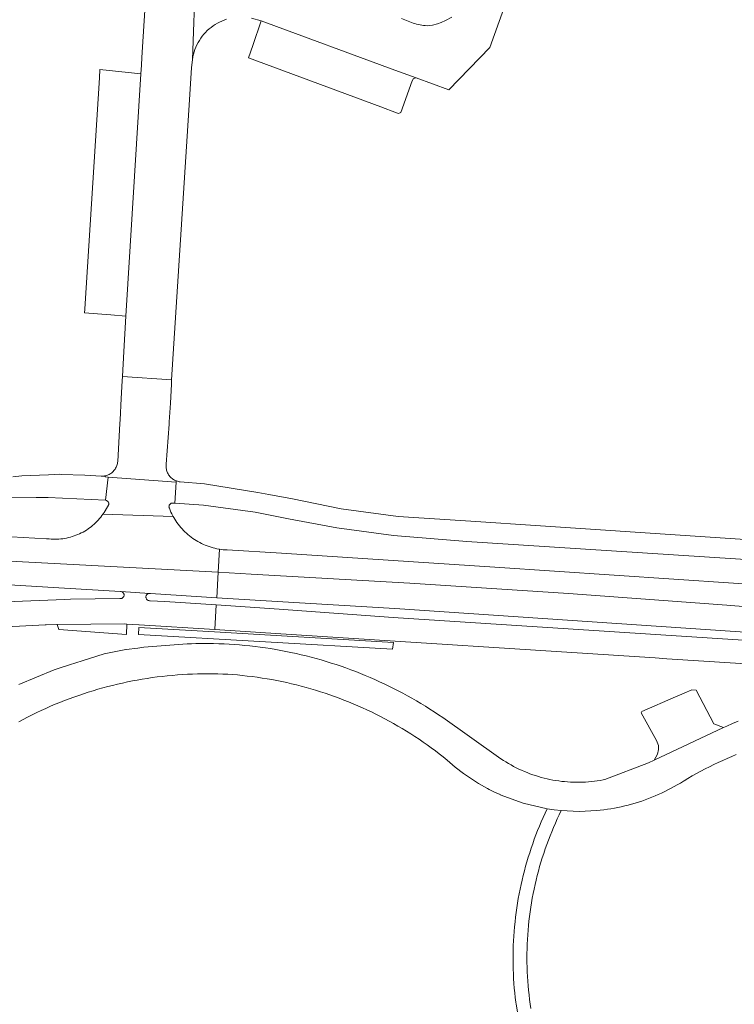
# Model space of a CAD drawing. Extents: x 152825 to 164088, y 457113 to 463005.
# Tile 279 of 364: x 158865 to 158954, y 460865 to 460988. Entities that reach past the tile are written whole.
import ezdxf

# ---------------------------------------------------------------- set-up
doc = ezdxf.new("R2010")
doc.units = 0
doc.header["$LTSCALE"] = 0.5
for name, color, linetype, lineweight in [('B-PV-VH-GESLOTENVERHARDING_ASFALT-GV', 251, 'CONTINUOUS', 18), ('B-PV-VH-HALFVERHARDING_GRAVEL-GV', 251, 'CONTINUOUS', 18), ('B-PV-VH-ONVERHARD_ZAND-GV', 251, 'CONTINUOUS', 18), ('B-PV-VH-OPENVERHARDING_BETONSTRAATSTEEN-GV', 251, 'CONTINUOUS', 18), ('B-PV-VH-OPENVERHARDING_STRAATBAKSTEEN-GV', 251, 'CONTINUOUS', 18)]:
    doc.layers.add(name, color=color, linetype=linetype, lineweight=lineweight)

msp = doc.modelspace()

# ---------------------------------------------------------------- linework, layer by layer
at = {"layer": 'B-PV-VH-GESLOTENVERHARDING_ASFALT-GV', "flags": 128}
for points in [[(158863.224, 460928.266), (158867.017, 460928.319), (158868.519, 460928.307), (158875.636, 460927.976), (158875.966, 460930.855), (158875.639, 460930.88), (158875.5, 460930.997), (158875.493, 460930.996), (158875.369, 460930.979), (158875.243, 460930.97), (158875.117, 460930.97), (158875.087, 460930.971), (158873.058, 460931.108), (158870.119, 460931.201), (158869.969, 460931.206), (158868.558, 460931.154), (158865.223, 460931.031), (158864.098, 460930.902)], [(158968.808, 460922.2), (158929.714, 460924.794), (158921.075, 460925.367), (158912.012, 460925.964), (158904.946, 460926.934), (158898.869, 460928.141), (158895.963, 460928.691), (158894.576, 460928.954), (158887.928, 460930.021), (158884.934, 460930.268), (158884.81, 460930.285), (158884.686, 460930.31), (158884.565, 460930.342), (158884.446, 460930.382), (158884.439, 460930.385), (158884.43, 460930.21), (158884.25, 460927.604), (158887.819, 460927.382), (158894.24, 460926.494), (158898.374, 460925.654), (158904.416, 460924.548), (158911.453, 460923.615), (158920.57, 460922.84), (158968.755, 460919.752)], [(158849.273, 460918.325), (158870.533, 460917.055), (158877.486, 460916.64), (158877.539, 460916.638), (158881.087, 460916.399), (158881.147, 460916.398), (158881.207, 460916.39), (158889.458, 460915.865), (158889.651, 460919.025), (158682.446, 460929.997)], [(158682.446, 460929.997), (158889.651, 460919.025), (158889.826, 460921.894), (158889.746, 460921.906), (158889.497, 460921.953), (158889.249, 460922.007), (158889.003, 460922.069), (158888.759, 460922.139), (158888.518, 460922.216), (158888.279, 460922.301), (158888.043, 460922.394), (158887.81, 460922.494), (158887.58, 460922.601), (158887.354, 460922.715), (158887.131, 460922.837), (158886.912, 460922.965), (158886.698, 460923.1), (158886.488, 460923.242), (158886.282, 460923.391), (158886.081, 460923.546), (158885.886, 460923.707), (158885.695, 460923.874), (158885.51, 460924.047), (158885.33, 460924.227), (158885.156, 460924.411), (158884.988, 460924.601), (158884.826, 460924.796), (158884.67, 460924.996), (158884.521, 460925.201), (158884.378, 460925.411), (158884.242, 460925.625), (158884.113, 460925.843), (158884.057, 460925.945), (158875.309, 460926.241), (158875.191, 460926.078), (158875.043, 460925.886), (158874.889, 460925.7), (158874.729, 460925.519), (158874.563, 460925.343), (158874.392, 460925.172), (158874.214, 460925.008), (158874.032, 460924.85), (158873.844, 460924.697), (158873.652, 460924.551), (158873.454, 460924.411), (158873.252, 460924.278), (158873.046, 460924.152), (158872.836, 460924.032), (158872.622, 460923.92), (158872.404, 460923.815), (158872.183, 460923.717), (158871.959, 460923.626), (158871.732, 460923.543), (158871.502, 460923.467), (158871.27, 460923.399), (158871.036, 460923.339), (158870.8, 460923.286), (158870.562, 460923.242), (158870.323, 460923.205), (158870.083, 460923.176), (158869.842, 460923.155), (158869.601, 460923.142), (158869.359, 460923.137), (158869.117, 460923.14), (158868.876, 460923.151), (158868.635, 460923.17), (158868.56, 460923.178), (158868.282, 460923.194), (158863.941, 460923.436)], [(158976.01, 460916.198), (158924.052, 460919.66), (158897.51, 460921.398), (158890.754, 460921.8), (158890.501, 460921.815), (158890.248, 460921.837), (158889.997, 460921.868), (158889.826, 460921.894), (158889.651, 460919.025), (158893.756, 460918.808), (158913.486, 460917.672), (158933.207, 460916.377), (158952.917, 460914.924), (158972.614, 460913.314)], [(158972.614, 460913.314), (158952.917, 460914.924), (158933.207, 460916.377), (158913.486, 460917.672), (158893.756, 460918.808), (158889.651, 460919.025), (158889.458, 460915.865), (158896.982, 460915.387), (158911.597, 460914.532), (158972.35, 460910.417)], [(158863.3, 460912.226), (158868.133, 460912.481), (158868.245, 460912.485), (158869.59, 460912.525), (158869.63, 460912.526), (158878.009, 460912.605), (158878.273, 460912.591), (158879.788, 460912.512), (158879.828, 460912.509), (158889.221, 460911.903), (158889.386, 460914.959), (158883.016, 460915.393), (158881.174, 460915.496), (158881.16, 460915.494), (158881.1, 460915.492), (158881.04, 460915.498), (158880.982, 460915.512), (158880.925, 460915.533), (158880.872, 460915.561), (158880.823, 460915.597), (158880.78, 460915.638), (158880.742, 460915.685), (158880.711, 460915.737), (158880.687, 460915.792), (158880.67, 460915.85), (158880.661, 460915.909), (158880.66, 460915.969), (158880.667, 460916.029), (158880.682, 460916.087), (158880.705, 460916.143), (158880.735, 460916.196), (158880.771, 460916.244), (158880.813, 460916.286), (158880.861, 460916.323), (158880.913, 460916.353), (158880.969, 460916.376), (158881.027, 460916.391), (158881.087, 460916.399), (158877.539, 460916.638), (158877.598, 460916.628), (158877.655, 460916.611), (158877.709, 460916.586), (158877.759, 460916.554), (158877.804, 460916.515), (158877.844, 460916.471), (158877.878, 460916.422), (158877.904, 460916.369), (158877.923, 460916.313), (158877.935, 460916.254), (158877.938, 460916.195), (158877.934, 460916.136), (158877.922, 460916.077), (158877.902, 460916.021), (158877.874, 460915.969), (158877.84, 460915.92), (158877.8, 460915.876), (158877.754, 460915.839), (158877.704, 460915.807), (158877.649, 460915.783), (158877.592, 460915.766), (158877.534, 460915.757), (158877.474, 460915.756), (158877.415, 460915.763), (158871.267, 460915.665), (158870.523, 460915.636), (158863.251, 460915.361)], [(158972.219, 460909.473), (158911.394, 460913.409), (158897.22, 460914.426), (158889.386, 460914.959), (158889.221, 460911.903), (158897.452, 460911.372), (158944.003, 460908.373), (158945.429, 460908.281), (158970.391, 460906.673)]]:
    msp.add_lwpolyline(points, dxfattribs=at)
msp.add_lwpolyline([(158884.43, 460930.21), (158875.966, 460930.855), (158875.636, 460927.976), (158875.698, 460927.96), (158875.758, 460927.936), (158875.814, 460927.904), (158875.865, 460927.866), (158875.912, 460927.822), (158875.953, 460927.773), (158875.987, 460927.718), (158876.015, 460927.661), (158876.034, 460927.599), (158876.047, 460927.536), (158876.051, 460927.472), (158876.05, 460927.44), (158875.595, 460926.68), (158875.467, 460926.475), (158875.332, 460926.274), (158875.309, 460926.241), (158884.057, 460925.945), (158883.991, 460926.065), (158883.876, 460926.291), (158883.767, 460926.52), (158883.667, 460926.753), (158883.573, 460926.989), (158883.554, 460927.04), (158883.532, 460927.108), (158883.526, 460927.17), (158883.529, 460927.231), (158883.539, 460927.292), (158883.557, 460927.351), (158883.583, 460927.407), (158883.615, 460927.46), (158883.655, 460927.508), (158883.699, 460927.55), (158883.749, 460927.586), (158883.804, 460927.616), (158883.838, 460927.63), (158884.25, 460927.604)], close=True, dxfattribs=at)
at = {"layer": 'B-PV-VH-HALFVERHARDING_GRAVEL-GV', "flags": 128}
msp.add_lwpolyline([(158928.537, 460864.775), (158928.453, 460865.343), (158928.377, 460865.913), (158928.308, 460866.484), (158928.248, 460867.056), (158928.196, 460867.629), (158928.151, 460868.203), (158928.115, 460868.777), (158928.086, 460869.351), (158928.065, 460869.926), (158928.053, 460870.501), (158928.049, 460871.076), (158928.052, 460871.651), (158928.063, 460872.226), (158928.083, 460872.801), (158928.11, 460873.375), (158928.146, 460873.949), (158928.189, 460874.523), (158928.241, 460875.095), (158928.3, 460875.668), (158928.367, 460876.239), (158928.443, 460876.809), (158928.526, 460877.378), (158928.617, 460877.946), (158928.716, 460878.512), (158928.823, 460879.077), (158928.938, 460879.641), (158929.06, 460880.203), (158929.19, 460880.763), (158929.328, 460881.321), (158929.474, 460881.878), (158929.628, 460882.432), (158929.789, 460882.984), (158929.958, 460883.534), (158930.135, 460884.081), (158930.319, 460884.626), (158930.511, 460885.168), (158930.71, 460885.707), (158930.917, 460886.244), (158931.131, 460886.778), (158931.352, 460887.308), (158931.581, 460887.836), (158931.818, 460888.36), (158932.061, 460888.881), (158932.312, 460889.399), (158931.433, 460889.496), (158930.558, 460889.625), (158930.308, 460889.093), (158930.064, 460888.557), (158929.829, 460888.019), (158929.6, 460887.477), (158929.379, 460886.932), (158929.165, 460886.384), (158928.959, 460885.833), (158928.76, 460885.28), (158928.569, 460884.724), (158928.386, 460884.165), (158928.21, 460883.604), (158928.042, 460883.04), (158927.881, 460882.475), (158927.728, 460881.907), (158927.583, 460881.337), (158927.446, 460880.765), (158927.316, 460880.192), (158927.194, 460879.616), (158927.08, 460879.039), (158926.974, 460878.461), (158926.876, 460877.881), (158926.786, 460877.3), (158926.703, 460876.718), (158926.629, 460876.134), (158926.562, 460875.55), (158926.504, 460874.965), (158926.453, 460874.379), (158926.41, 460873.792), (158926.376, 460873.205), (158926.349, 460872.618), (158926.33, 460872.03), (158926.32, 460871.442), (158926.317, 460870.854), (158926.322, 460870.266), (158926.336, 460869.678), (158926.357, 460869.09), (158926.386, 460868.503), (158926.424, 460867.916), (158926.469, 460867.33), (158926.522, 460866.744), (158926.583, 460866.159), (158926.653, 460865.575), (158926.686, 460865.315), (158927.378, 460861.438)], dxfattribs=at)
at = {"layer": 'B-PV-VH-ONVERHARD_ZAND-GV', "flags": 128}
for points in [[(158878.273, 460912.591), (158878.009, 460912.605), (158869.63, 460912.526), (158869.816, 460911.919), (158878.236, 460911.304)], [(158889.198, 460911.609), (158879.769, 460912.16), (158879.723, 460911.288), (158911.331, 460909.465), (158911.441, 460910.308)]]:
    msp.add_lwpolyline(points, close=True, dxfattribs=at)
at = {"layer": 'B-PV-VH-OPENVERHARDING_BETONSTRAATSTEEN-GV', "flags": 128}
for points in [[(158954.324, 460900.512), (158953.615, 460900.216), (158952.911, 460899.904), (158952.502, 460899.712), (158943.867, 460895.658), (158943.16, 460895.327), (158937.736, 460893.249), (158937.531, 460893.209), (158937.167, 460893.145), (158936.801, 460893.089), (158936.433, 460893.041), (158936.065, 460893), (158935.696, 460892.968), (158935.327, 460892.943), (158934.957, 460892.927), (158934.587, 460892.918), (158934.216, 460892.917), (158933.846, 460892.925), (158933.476, 460892.94), (158933.107, 460892.964), (158932.738, 460892.995), (158932.37, 460893.035), (158932.002, 460893.082), (158931.636, 460893.137), (158931.271, 460893.2), (158930.908, 460893.271), (158930.546, 460893.35), (158930.186, 460893.437), (158929.828, 460893.531), (158929.472, 460893.633), (158929.118, 460893.743), (158928.767, 460893.861), (158928.418, 460893.986), (158928.072, 460894.118), (158927.73, 460894.258), (158927.39, 460894.405), (158927.053, 460894.56), (158926.72, 460894.722), (158926.391, 460894.891), (158926.065, 460895.067), (158925.743, 460895.25), (158925.425, 460895.44), (158925.111, 460895.636), (158924.802, 460895.84), (158924.497, 460896.05), (158917.577, 460900.955), (158917.043, 460901.319), (158916.504, 460901.675), (158915.961, 460902.026), (158915.413, 460902.369), (158914.862, 460902.706), (158914.306, 460903.036), (158913.746, 460903.358), (158913.182, 460903.674), (158912.615, 460903.983), (158912.043, 460904.285), (158911.468, 460904.58), (158910.89, 460904.868), (158910.307, 460905.148), (158909.722, 460905.421), (158909.133, 460905.687), (158908.541, 460905.946), (158907.945, 460906.197), (158907.347, 460906.441), (158906.745, 460906.678), (158906.141, 460906.907), (158905.534, 460907.128), (158904.924, 460907.342), (158904.312, 460907.549), (158903.697, 460907.747), (158903.08, 460907.938), (158902.46, 460908.122), (158901.838, 460908.298), (158901.214, 460908.466), (158900.588, 460908.626), (158899.96, 460908.779), (158899.33, 460908.924), (158898.699, 460909.061), (158898.065, 460909.19), (158897.431, 460909.312), (158896.795, 460909.425), (158896.157, 460909.531), (158895.518, 460909.628), (158894.878, 460909.718), (158894.237, 460909.8), (158893.595, 460909.874), (158892.952, 460909.94), (158892.309, 460909.998), (158891.664, 460910.048), (158891.019, 460910.09), (158890.374, 460910.124), (158889.729, 460910.15), (158889.082, 460910.169), (158888.436, 460910.179), (158887.972, 460910.181), (158887.428, 460910.175), (158886.885, 460910.162), (158886.342, 460910.14), (158885.799, 460910.111), (158885.256, 460910.073), (158880.385, 460909.713), (158879.633, 460909.609), (158878.182, 460909.409), (158878.155, 460909.406), (158875.47, 460908.87), (158872.709, 460908.03), (158871.159, 460907.517), (158869.736, 460907.046), (158869.252, 460906.886), (158864.833, 460905.069)], [(158864.834, 460900.443), (158865.388, 460900.738), (158865.945, 460901.027), (158866.507, 460901.309), (158867.072, 460901.584), (158867.64, 460901.851), (158868.212, 460902.111), (158868.787, 460902.364), (158869.365, 460902.61), (158869.946, 460902.848), (158870.53, 460903.078), (158871.117, 460903.302), (158871.707, 460903.517), (158872.3, 460903.726), (158872.895, 460903.926), (158873.493, 460904.119), (158874.093, 460904.305), (158874.696, 460904.482), (158875.3, 460904.652), (158875.907, 460904.815), (158876.516, 460904.969), (158877.126, 460905.116), (158877.739, 460905.255), (158878.353, 460905.386), (158878.969, 460905.51), (158879.587, 460905.625), (158880.205, 460905.733), (158880.826, 460905.833), (158881.447, 460905.925), (158882.069, 460906.009), (158882.693, 460906.085), (158883.317, 460906.153), (158883.943, 460906.213), (158884.569, 460906.265), (158885.195, 460906.309), (158885.822, 460906.345), (158886.45, 460906.374), (158887.078, 460906.394), (158887.705, 460906.406), (158888.334, 460906.41), (158888.962, 460906.406), (158889.59, 460906.395), (158890.218, 460906.375), (158890.845, 460906.347), (158891.409, 460906.308), (158892.028, 460906.256), (158892.646, 460906.197), (158893.264, 460906.13), (158893.881, 460906.056), (158894.496, 460905.973), (158895.111, 460905.882), (158895.724, 460905.783), (158896.336, 460905.677), (158896.946, 460905.562), (158897.555, 460905.44), (158898.163, 460905.31), (158898.769, 460905.172), (158899.372, 460905.026), (158899.974, 460904.872), (158900.574, 460904.711), (158901.172, 460904.542), (158901.767, 460904.366), (158902.361, 460904.181), (158902.951, 460903.989), (158903.54, 460903.79), (158904.125, 460903.583), (158904.708, 460903.368), (158905.288, 460903.146), (158905.865, 460902.917), (158906.44, 460902.68), (158907.011, 460902.435), (158907.578, 460902.184), (158908.143, 460901.925), (158908.704, 460901.659), (158909.262, 460901.385), (158909.816, 460901.104), (158910.367, 460900.817), (158910.914, 460900.522), (158911.457, 460900.22), (158911.995, 460899.911), (158912.53, 460899.596), (158913.061, 460899.273), (158913.588, 460898.944), (158914.11, 460898.608), (158914.628, 460898.265), (158915.142, 460897.916), (158915.651, 460897.56), (158916.155, 460897.197), (158916.655, 460896.828), (158917.15, 460896.453), (158917.64, 460896.071), (158918.125, 460895.683), (158918.453, 460895.388), (158918.787, 460895.098), (158919.125, 460894.815), (158919.469, 460894.538), (158919.818, 460894.267), (158920.172, 460894.003), (158920.53, 460893.745), (158920.893, 460893.493), (158921.26, 460893.249), (158921.632, 460893.01), (158922.008, 460892.779), (158922.388, 460892.554), (158922.773, 460892.337), (158923.161, 460892.126), (158923.338, 460892.033), (158924.021, 460891.692), (158924.699, 460891.379), (158924.715, 460891.372), (158927.582, 460890.315), (158930.558, 460889.625), (158931.433, 460889.496), (158932.312, 460889.399), (158934.523, 460889.298), (158936.734, 460889.398), (158937.173, 460889.442), (158937.611, 460889.495), (158938.049, 460889.555), (158938.485, 460889.624), (158938.92, 460889.7), (158939.353, 460889.784), (158939.785, 460889.876), (158940.215, 460889.976), (158940.643, 460890.083), (158941.069, 460890.198), (158941.493, 460890.321), (158941.914, 460890.452), (158942.334, 460890.59), (158942.75, 460890.736), (158943.164, 460890.889), (158943.575, 460891.05), (158943.983, 460891.218), (158944.388, 460891.394), (158944.79, 460891.577), (158945.188, 460891.767), (158945.583, 460891.964), (158945.974, 460892.169), (158946.362, 460892.38), (158946.745, 460892.599), (158947.125, 460892.824), (158947.5, 460893.056), (158947.594, 460893.116), (158948.074, 460893.401), (158948.602, 460893.705), (158949.133, 460894.002), (158949.668, 460894.292), (158950.207, 460894.575), (158950.749, 460894.851), (158951.295, 460895.119), (158951.845, 460895.381), (158952.398, 460895.635), (158952.954, 460895.882), (158953.513, 460896.121), (158954.076, 460896.354)]]:
    msp.add_lwpolyline(points, dxfattribs=at)
msp.add_lwpolyline([(158949.076, 460904.374), (158948.575, 460904.408), (158947.593, 460903.986), (158946.533, 460903.531), (158942.357, 460901.737), (158942.268, 460901.558), (158944.163, 460898.092), (158944.41, 460897.488), (158944.4, 460896.973), (158944.266, 460896.402), (158943.867, 460895.658), (158952.502, 460899.712), (158951.297, 460900.205)], close=True, dxfattribs=at)
at = {"layer": 'B-PV-VH-OPENVERHARDING_STRAATBAKSTEEN-GV', "flags": 128}
for points in [[(158881.241, 461000), (158880.163, 460983.033), (158880.1, 460982.054), (158880.033, 460980.997), (158878.162, 460950.887), (158877.917, 460946.491), (158877.744, 460943.357), (158883.857, 460942.959), (158885.984, 460976.488), (158886.316, 460981.723), (158886.454, 460982.777), (158886.816, 460993.171)], [(158893.783, 460987.915), (158894.993, 460987.592), (158911.61, 460981.464), (158914.267, 460980.497), (158918.348, 460979.012), (158923.44, 460984.278), (158929.062, 461000)], [(158886.816, 460993.171), (158886.454, 460982.777), (158886.491, 460983.066), (158886.504, 460983.133), (158886.573, 460983.438), (158886.657, 460983.739), (158886.757, 460984.035), (158886.872, 460984.326), (158887.001, 460984.611), (158887.145, 460984.889), (158887.303, 460985.159), (158887.474, 460985.42), (158887.659, 460985.672), (158887.856, 460985.915), (158888.065, 460986.147), (158888.286, 460986.369), (158888.518, 460986.578), (158888.76, 460986.776), (158889.013, 460986.96), (158889.274, 460987.132), (158889.544, 460987.29), (158889.821, 460987.434), (158890.106, 460987.564), (158890.396, 460987.679), (158890.693, 460987.779)], [(158918.708, 460988.038), (158917.902, 460987.609), (158917.359, 460987.378), (158916.935, 460987.214), (158916.29, 460987.067), (158915.628, 460986.98), (158915.409, 460986.992), (158915.19, 460987.013), (158914.972, 460987.041), (158914.755, 460987.078), (158914.54, 460987.122), (158914.326, 460987.174), (158914.114, 460987.234), (158913.905, 460987.301), (158912.458, 460987.863)]]:
    msp.add_lwpolyline(points, dxfattribs=at)
for points in [[(158911.61, 460981.464), (158894.993, 460987.592), (158893.937, 460984.532), (158893.408, 460983), (158909.876, 460976.873), (158911.813, 460976.156), (158912.092, 460976.08), (158912.345, 460976.207), (158913.759, 460980.111), (158913.936, 460980.415), (158914.267, 460980.497)], [(158880.033, 460980.997), (158874.933, 460981.535), (158874.866, 460980.488), (158873.043, 460951.773), (158873.04, 460951.734), (158873.011, 460951.275), (158874.628, 460951.153), (158876.307, 460951.026), (158878.162, 460950.887)], [(158883.857, 460942.959), (158877.744, 460943.357), (158877.714, 460942.808), (158877.595, 460940.644), (158877.448, 460937.987), (158877.423, 460937.539), (158877.145, 460932.806), (158877.132, 460932.681), (158877.119, 460932.598), (158877.111, 460932.557), (158877.082, 460932.434), (158877.046, 460932.314), (158877.002, 460932.196), (158876.95, 460932.081), (158876.891, 460931.97), (158876.826, 460931.863), (158876.753, 460931.76), (158876.675, 460931.662), (158876.59, 460931.569), (158876.499, 460931.481), (158876.404, 460931.4), (158876.303, 460931.325), (158876.197, 460931.256), (158876.088, 460931.194), (158875.974, 460931.14), (158875.858, 460931.092), (158875.738, 460931.052), (158875.617, 460931.02), (158875.5, 460930.997), (158875.639, 460930.88), (158875.966, 460930.855), (158884.43, 460930.21), (158884.439, 460930.385), (158884.33, 460930.43), (158884.217, 460930.485), (158884.108, 460930.547), (158884.003, 460930.615), (158883.902, 460930.691), (158883.807, 460930.772), (158883.717, 460930.86), (158883.632, 460930.953), (158883.554, 460931.051), (158883.482, 460931.154), (158883.417, 460931.262), (158883.359, 460931.373), (158883.308, 460931.488), (158883.265, 460931.606), (158883.229, 460931.726), (158883.201, 460931.848), (158883.18, 460931.972), (158883.168, 460932.097), (158883.163, 460932.223), (158883.167, 460932.348), (158883.177, 460932.462), (158883.532, 460937.443), (158883.55, 460937.733), (158883.694, 460940.058), (158883.826, 460942.41)]]:
    msp.add_lwpolyline(points, close=True, dxfattribs=at)

doc.saveas('drawing.dxf')
